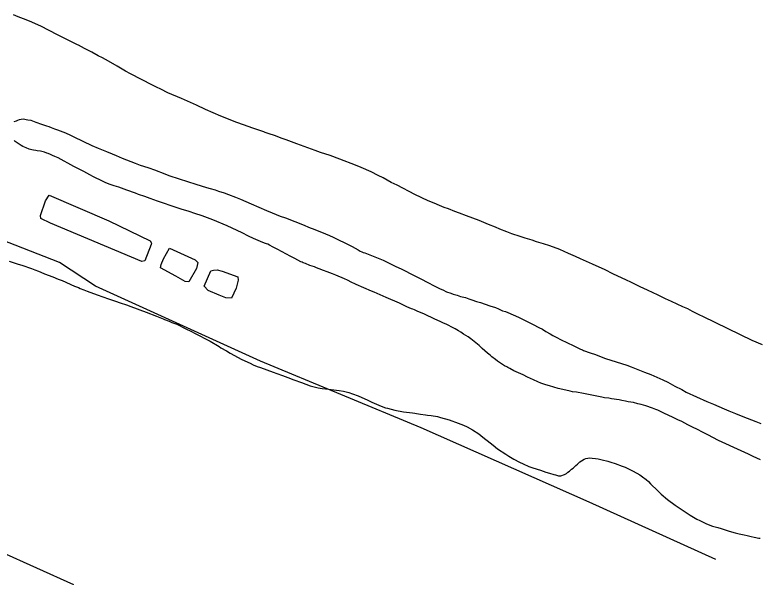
# Model space of a CAD drawing. Extents: x 3297716 to 3335574, y 688621 to 713991.
# Drawn here: x 3315727 to 3317058, y 694986 to 695991 of the extents above; entities that cross this region are included whole.
import ezdxf

# ---------------------------------------------------------------- set-up
doc = ezdxf.new("R2010")
doc.units = 0
doc.layers.add('V-SITE-VEGE', color=7, linetype='Continuous')
doc.layers.add('V-TOPO-SHOR', color=7, linetype='Continuous')

msp = doc.modelspace()

# ---------------------------------------------------------------- linework, layer by layer
at = {"layer": 'V-SITE-VEGE'}
for points in [[(3316493.8, 695646.7), (3316481.2, 695651.6), (3316479.2, 695652.8), (3316465.7, 695658.4), (3316441.6, 695669.6), (3316409.9, 695686.1), (3316399.5, 695691.3), (3316384.8, 695699.3), (3316376.1, 695703.8), (3316363.4, 695709.9), (3316345.7, 695717.8), (3316335.5, 695722), (3316307.4, 695732.9), (3316290.1, 695739.2), (3316273.4, 695744.9), (3316263.7, 695748.4), (3316231, 695760.4), (3316211.6, 695767.1), (3316204.7, 695769.9), (3316190.8, 695774.8), (3316181.3, 695778.2), (3316174.6, 695780.5), (3316171.9, 695781.7), (3316157.7, 695786.3), (3316152.5, 695788.4), (3316135.9, 695794.2), (3316124, 695798.1), (3316095.4, 695809.9), (3316067.8, 695821.8), (3316051.6, 695829.1), (3316040.9, 695834), (3316025, 695841), (3316000.6, 695851.5), (3315988.2, 695857.9), (3315980.5, 695861.4), (3315973.2, 695864.9), (3315933.6, 695885.2), (3315924.7, 695890.1), (3315915.9, 695895.3), (3315910.2, 695898.9), (3315894.5, 695907.9), (3315883.7, 695913.8), (3315876.3, 695917.5), (3315864.5, 695923.9), (3315857.8, 695927.7), (3315851.8, 695930.8), (3315840.9, 695936.2), (3315838.9, 695936.9), (3315804.7, 695954.5), (3315787.3, 695963.2), (3315775.1, 695969.6), (3315757.7, 695977.3), (3315747.2, 695981.7), (3315733.3, 695987.3), (3315724.9, 695990.5)], [(3315725.9, 695800), (3315730.1, 695801.4), (3315732.5, 695802.7), (3315735.4, 695803.7), (3315738.6, 695804), (3315742.5, 695804.6), (3315747.7, 695803.5), (3315750.7, 695803.3), (3315755.6, 695802.2), (3315764.6, 695799), (3315774.7, 695795.5), (3315783.7, 695792.3), (3315787.9, 695790.9), (3315791.9, 695789.3), (3315798.3, 695787.2), (3315803.3, 695785.4), (3315818, 695779.6), (3315826.9, 695775.6), (3315832.9, 695772.5), (3315864.7, 695757.5), (3315875.9, 695752.6), (3315890.9, 695746.6), (3315900.8, 695742.1), (3315908, 695739.3), (3315919.2, 695734.4), (3315942.3, 695725.4), (3315951, 695722.1), (3315957.2, 695720.1), (3315966.6, 695717.3), (3315976.8, 695713.6), (3315995.2, 695706.7), (3316002.1, 695703.9), (3316020.5, 695697.4), (3316050.3, 695688), (3316060.2, 695685)], [(3316197, 695571.6), (3316188.5, 695575.8), (3316182.1, 695578.9), (3316178.8, 695580.8), (3316176.8, 695581.7), (3316173.3, 695582.8), (3316165.9, 695585.9), (3316153.2, 695591.2), (3316144.7, 695595.2), (3316133.3, 695601.1), (3316106.4, 695613.5), (3316080.6, 695624.2), (3316061.9, 695631.4), (3316048.5, 695636), (3316038.6, 695639.2), (3316024.2, 695643.6), (3316003.1, 695650.7), (3315996.2, 695652.8), (3315987.3, 695656), (3315982, 695657.6), (3315968.9, 695662.7), (3315964.2, 695664.3), (3315959.4, 695666.2), (3315948, 695669.9), (3315942.6, 695672.2), (3315927.2, 695677.3), (3315912.8, 695682.6), (3315904.8, 695685.3), (3315897.6, 695687.6), (3315889.5, 695690.6), (3315884, 695693.2), (3315867.8, 695701.5), (3315861.1, 695705), (3315850.6, 695710.9), (3315832.6, 695719.8), (3315804.7, 695734.9), (3315798.5, 695737.7), (3315794.8, 695739.6), (3315791, 695741), (3315786.8, 695743.1), (3315784.3, 695743.8), (3315780.4, 695745.2), (3315773.2, 695747), (3315767.2, 695747.8), (3315765, 695748.3), (3315760.8, 695748.9), (3315757.6, 695749.6), (3315752.7, 695750.9), (3315747.4, 695752.8), (3315744.7, 695754.2), (3315741.5, 695755.4), (3315738.7, 695757), (3315731.5, 695761.8), (3315728, 695764.6), (3315726.2, 695766.3)], [(3316060.2, 695685), (3316069.8, 695682.3), (3316076.3, 695680.3), (3316085, 695677.8), (3316090.9, 695675.7), (3316100.8, 695672.7), (3316108.8, 695669.9), (3316121.2, 695665.1), (3316130.4, 695661.1), (3316149.3, 695652.7), (3316176.9, 695641), (3316186.6, 695636.8), (3316201, 695631.2), (3316210.4, 695627.8), (3316243.7, 695614.8), (3316251.4, 695611.5), (3316263.1, 695607.1), (3316282, 695599.2), (3316289.2, 695596.4), (3316295.7, 695593.6), (3316304.1, 695589.4), (3316317.6, 695583), (3316322.3, 695580.4), (3316329.6, 695576.7), (3316340.3, 695570.5), (3316344, 695568.6), (3316347, 695567), (3316349.3, 695566), (3316352.2, 695565.4), (3316376.3, 695556.1), (3316384.8, 695552.3), (3316407.4, 695541.3), (3316417.4, 695536.6), (3316441.3, 695524.6), (3316454.5, 695517.8), (3316462.5, 695513.6), (3316478.7, 695505.3), (3316486.9, 695501.3), (3316491.6, 695499.2), (3316498.3, 695495.9), (3316505.6, 695493.2), (3316509.8, 695491.8), (3316517.2, 695489.7), (3316523.2, 695487.7), (3316532.1, 695485.4), (3316537.8, 695483.3), (3316543.2, 695481.7), (3316551.9, 695478.7), (3316558.6, 695476.7), (3316575.7, 695470.9), (3316585.7, 695467.7), (3316591.1, 695465.4), (3316598.3, 695462.1), (3316603.6, 695460.5), (3316621.2, 695452.8), (3316627.7, 695449.7), (3316638.6, 695444.8), (3316642.1, 695442.9), (3316652.8, 695437.5), (3316662.8, 695432.1), (3316669.3, 695428.8), (3316675.3, 695425), (3316683.3, 695420.8), (3316688.2, 695417.9), (3316695, 695414.4), (3316701.7, 695410.6), (3316714.4, 695404.8), (3316724.6, 695399.6), (3316737.3, 695393.5), (3316740.8, 695392.1), (3316742.8, 695391.1), (3316754.9, 695386.7), (3316764.4, 695383.5), (3316771.1, 695380.7), (3316782.3, 695376.8), (3316820.2, 695364.6), (3316827.9, 695361.9), (3316851.5, 695352.3), (3316862.9, 695347.9), (3316884.3, 695338.3), (3316893.3, 695334.1), (3316906, 695327.3), (3316918.2, 695321.2), (3316926.4, 695316.7), (3316963, 695300.1), (3316974.9, 695295.2), (3316994.3, 695286.8), (3317002.1, 695283.2), (3317014, 695278.1), (3317027.2, 695272.8), (3317050.5, 695264.2), (3317059.4, 695260.7)], [(3317062.3, 695401.3), (3317044.2, 695409), (3316957, 695450.8), (3316949.5, 695454.8), (3316937.3, 695460.7), (3316928.9, 695465.2), (3316920.2, 695468.9), (3316900.2, 695478.3), (3316889.3, 695483.4), (3316873.9, 695491.2), (3316868.6, 695493.5), (3316856.2, 695499.4), (3316851.5, 695501), (3316843, 695505), (3316828.3, 695512.5), (3316818.3, 695517.2), (3316804.4, 695524), (3316795, 695528.2), (3316781.3, 695534.8), (3316758.9, 695544.9), (3316737.7, 695554.7), (3316728.8, 695558.7), (3316716.1, 695564.1), (3316708.1, 695567.8), (3316700.7, 695571.1), (3316682.5, 695577.8), (3316671.1, 695581.5), (3316659, 695585.1), (3316651.3, 695587.9), (3316638.4, 695591.8), (3316629.7, 695594.8), (3316615.1, 695599.4), (3316605.6, 695602.8), (3316593.5, 695607.7), (3316585.5, 695611.2), (3316573.3, 695616.3), (3316556.2, 695623.1), (3316534.1, 695631.7), (3316521.4, 695636.3), (3316513.2, 695639.5), (3316501.5, 695644), (3316493.8, 695646.7)], [(3317024.2, 695211.4), (3316983.9, 695230.1), (3316964.9, 695240.3), (3316954.2, 695245.4), (3316947.5, 695249.2), (3316936.5, 695254.6), (3316929.3, 695258.4), (3316918.3, 695263.8), (3316911.4, 695267.1), (3316901.6, 695272), (3316887.5, 695278.6), (3316879, 695282.8), (3316875.3, 695284.2), (3316872, 695285.6), (3316866.1, 695287.9), (3316854.2, 695291.8), (3316845.7, 695294.4), (3316840, 695295.9), (3316832.1, 695298), (3316822.7, 695299.5), (3316818, 695300.3), (3316811.1, 695301.4), (3316806.4, 695302.5), (3316792.6, 695304.7), (3316787.9, 695305.5), (3316780.5, 695306.6), (3316775.5, 695307.5), (3316742.6, 695314.1), (3316730.3, 695316.3), (3316723.3, 695317.3), (3316718.9, 695318.5), (3316711.5, 695319.8), (3316697.6, 695323.1), (3316682.2, 695327.7), (3316675.5, 695329.7), (3316666.6, 695332.7), (3316661.1, 695334.8), (3316653.4, 695338.3), (3316648.2, 695340.9), (3316642.7, 695343.3), (3316634.8, 695347.3), (3316622.8, 695352.9), (3316618.6, 695354.8), (3316611.4, 695358.8), (3316607.6, 695360.4), (3316605.9, 695361.6), (3316601.6, 695363.7), (3316597.9, 695366.1), (3316589.1, 695372), (3316585.4, 695375.1), (3316579.4, 695379.7), (3316576.1, 695382.6), (3316571.3, 695386.4), (3316561.8, 695394.8), (3316556.2, 695399.8), (3316541.7, 695412), (3316536.7, 695415.4), (3316528.7, 695420.3), (3316523.9, 695423.4), (3316519.4, 695426), (3316513.9, 695429.6), (3316511.4, 695431), (3316497.7, 695437.8), (3316492.8, 695439.9), (3316487, 695442.7), (3316477.6, 695447), (3316458.7, 695455.9), (3316451.7, 695458.7), (3316447.2, 695460.8), (3316441, 695463.3), (3316438, 695464.7), (3316435.8, 695465.4), (3316427.6, 695469.2), (3316419.9, 695472.4), (3316414.2, 695475.3), (3316390.3, 695485.5), (3316368.9, 695494.9), (3316364.4, 695496.7), (3316337.1, 695508.9), (3316334.3, 695510.3), (3316328.8, 695512.6), (3316321.1, 695516.4), (3316315.7, 695518.7), (3316300.5, 695525.5), (3316294.8, 695527.8), (3316285.1, 695531.6), (3316278.6, 695533.9), (3316270.7, 695537.1), (3316266, 695538.7), (3316262.2, 695540.4), (3316254, 695543.1), (3316246.1, 695546.1), (3316242.4, 695547.8), (3316240.1, 695548.5), (3316237.9, 695549.4), (3316232.4, 695552.5), (3316227.2, 695555.1), (3316218.7, 695559.5), (3316212.7, 695563.3), (3316203.5, 695568), (3316197, 695571.6)], [(3315717.2, 695550.7), (3315732.9, 695545.4), (3315739.6, 695543.4), (3315756.9, 695537.4), (3315762.9, 695535.1), (3315769.8, 695532.5), (3315773.8, 695530.6), (3315780.5, 695528.1), (3315795.2, 695522.3), (3315804.9, 695518.3), (3315811.6, 695515.8), (3315833.7, 695505.9), (3315840.7, 695503.2), (3315843.9, 695501.5), (3315850.6, 695499.5), (3315856.6, 695497.1), (3315874, 695490.6), (3315894.3, 695483.2), (3315907, 695478.9), (3315915.2, 695476.1), (3315926.6, 695472.4), (3315934.5, 695469.7), (3315961.8, 695459.7), (3315980, 695452.3), (3315991.9, 695447.6), (3315994.4, 695446.5), (3316002.6, 695443.4), (3316007.8, 695441.1), (3316016.5, 695437.9), (3316032.4, 695429.9), (3316042.6, 695424.9), (3316049.1, 695421.4), (3316058.6, 695416.5), (3316065.3, 695413.2), (3316075.8, 695407.7), (3316092.3, 695398), (3316095.3, 695395.9), (3316105, 695390.5), (3316111.7, 695386.4), (3316132.7, 695375.1), (3316147.6, 695368.1), (3316152.6, 695365.5), (3316160.3, 695362.2), (3316166, 695360.4), (3316188.6, 695352.5), (3316195.3, 695350), (3316205, 695346.5), (3316214.9, 695342.8), (3316225.4, 695338.6), (3316239, 695333.5), (3316247.2, 695330.8), (3316254.9, 695328), (3316268.8, 695324.4), (3316276.2, 695323.1), (3316287.5, 695321.6), (3316306.5, 695319.4), (3316314, 695318.1), (3316323.9, 695315.8), (3316330.3, 695313.8), (3316340.2, 695309.8), (3316357.4, 695302.1), (3316364.6, 695298.6), (3316381.3, 695291.3), (3316389.2, 695288.6), (3316392.7, 695287.9), (3316405.8, 695284.3), (3316421.2, 695281.4), (3316437.5, 695279.4), (3316441.7, 695278.7), (3316444.6, 695278.5), (3316452, 695277), (3316460.4, 695276.2), (3316464.1, 695275.6), (3316470.8, 695275), (3316481.9, 695272.8), (3316487.4, 695271.4), (3316503, 695267.1), (3316519.1, 695261.3), (3316528.3, 695257.6), (3316534.8, 695254.6), (3316544.5, 695249.4), (3316556, 695242), (3316563.3, 695236.3), (3316576.3, 695225.8), (3316581.3, 695221.9), (3316589.4, 695215.5), (3316604.1, 695205.5), (3316609.6, 695201.9), (3316618.6, 695196.5), (3316628.3, 695191.5), (3316635, 695188.2), (3316645.2, 695183.8), (3316652.4, 695181.3), (3316665.8, 695176.9), (3316675.8, 695173.4), (3316682, 695171.6), (3316689.9, 695169.6), (3316692.6, 695168.7), (3316698.1, 695167.3)], [(3317059.2, 695195.7), (3317046.1, 695201.3), (3317037.6, 695205.6), (3317024.2, 695211.4)], [(3316698.1, 695167.3), (3316702.2, 695167.2), (3316708.6, 695169.3), (3316712.2, 695171.3), (3316714.7, 695173.4), (3316717.6, 695175.2), (3316721.2, 695178.7), (3316724.1, 695181), (3316728.9, 695185.3), (3316731.8, 695188), (3316736.1, 695191.8), (3316739.3, 695194.1), (3316743.9, 695196.7), (3316747.1, 695198), (3316750.5, 695198.6), (3316753.2, 695198.9), (3316758.1, 695198.8), (3316764.5, 695198.2), (3316769, 695197.3), (3316775.9, 695195.7), (3316786.1, 695193), (3316791.5, 695191.7), (3316799.5, 695189.1), (3316812.1, 695184), (3316817.1, 695182.2), (3316824.3, 695178.9), (3316831.5, 695175.4), (3316843.3, 695168.8), (3316848, 695165.4), (3316854.8, 695160.2), (3316858.8, 695156.6), (3316862.3, 695153), (3316866.1, 695149.3), (3316871.7, 695143.8), (3316877.4, 695138.5), (3316881.5, 695134.4), (3316892.8, 695124.6), (3316906.8, 695114.4), (3316933.3, 695096.5), (3316945.3, 695089.7), (3316950.3, 695087.3), (3316961.5, 695081.7), (3316965.2, 695080), (3316973.4, 695077.3), (3316982.6, 695074.8), (3316988.8, 695072.7), (3317002.9, 695068.4), (3317013.8, 695065.4), (3317020.7, 695063.6), (3317029.9, 695061.6), (3317035.1, 695060.3), (3317042, 695058.9), (3317047.7, 695057.4), (3317055.9, 695055.8), (3317058.4, 695055.6)]]:
    msp.add_lwpolyline(points, dxfattribs=at)
at = {"layer": 'V-TOPO-SHOR'}
for points in [[(3315807.2, 695548.1), (3315585.3, 695634.3), (3315307.4, 695743.1), (3315061.4, 695847.6)], [(3315788.8, 695668.3), (3315895, 695622.8), (3315968.7, 695587.1), (3315971.1, 695582.7), (3315970.5, 695580.3), (3315959.3, 695551.2), (3315954.2, 695550), (3315791, 695618.7), (3315773.4, 695626.8), (3315772.9, 695632.2), (3315782.2, 695658.6), (3315788.8, 695668.3)], [(3316003.3, 695574), (3316049.4, 695552.9), (3316054.3, 695547.9), (3316051.5, 695537.3), (3316037.8, 695513.5), (3316031.3, 695514), (3316014.7, 695523.5), (3315987.5, 695538.9), (3315988.4, 695544.7), (3315992.6, 695554.7), (3316003.3, 695574)], [(3316165.7, 695372.1), (3315871.6, 695505.6), (3315807.2, 695548.1)], [(3316065.5, 695506), (3316077.1, 695533.5), (3316082.2, 695534.6), (3316088.3, 695534.8), (3316097.6, 695532.6), (3316125.7, 695522.7), (3316125.8, 695516.6), (3316122.4, 695502.2), (3316114, 695484.3), (3316104.1, 695485.1), (3316092.4, 695490), (3316072.5, 695498), (3316065.5, 695506)], [(3316979.3, 695017.3), (3316752.9, 695120), (3316453, 695252.7), (3316165.7, 695372.1)], [(3315832.4, 694972.3), (3315699.9, 695031.8), (3315450.2, 695137.9), (3315270.3, 695218), (3315064.4, 695307.2)]]:
    msp.add_lwpolyline(points, dxfattribs=at)

doc.saveas('drawing.dxf')
